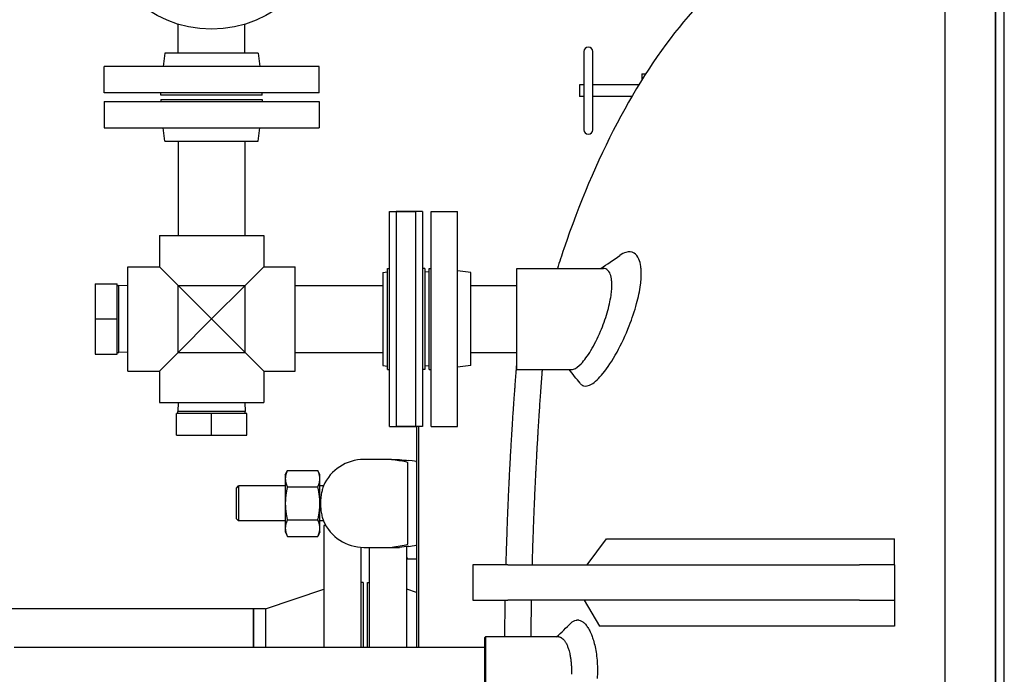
# Model space of a CAD drawing. Header units: inches. Extents: x 36 to 1719, y -84 to 1122.
# Tile 484 of 550: x 721 to 749, y 869 to 887. Entities that reach past the tile are written whole.
import ezdxf

# ---------------------------------------------------------------- set-up
doc = ezdxf.new("R2010")
doc.units = ezdxf.units.IN
doc.header["$LTSCALE"] = 48
doc.header["$MEASUREMENT"] = 0
doc.layers.add('Dimension (ANSI)', color=7, linetype='Continuous', lineweight=25)
doc.layers.add('Visible (ANSI)', color=7, linetype='Continuous', lineweight=30)
doc.styles.add('Note Text (ANSI)', font='tahoma.ttf')
doc.dimstyles.new('Architectural (ANSI)', dxfattribs={"dimscale": 48, "dimtxt": 0.125, "dimasz": 0.098425, "dimexe": 0.125, "dimexo": 0.0625, "dimgap": 0.031496, "dimtad": 0, "dimtih": 1, "dimtoh": 1, "dimdec": 4, "dimrnd": 1e-08, "dimzin": 3, "dimdsep": 46, "dimlunit": 4, "dimtxsty": 'Note Text (ANSI)', "dimcen": 0.09, "dimdle": 0.393701, "dimclrd": 256, "dimclre": 256, "dimclrt": 256, "dimadec": 0, "dimazin": 3, "dimtfac": 0.96, "dimtofl": 0, "dimtmove": 0, "dimatfit": 3, "dimfxl": 1, "dimfrac": 2, "dimtolj": 1, "dimtzin": 12, "dimlwd": -1, "dimlwe": -1, "dimarcsym": 0})

# ---------------------------------------------------------------- blocks, each defined once
blk = doc.blocks.new('*D22')
at = {"layer": 'Defpoints', "color": 0, "transparency": 16777216}
for p in [(711.014, 998.553), (618.741, 762.991), (748.918, 762.991)]:
    blk.add_point(p, dxfattribs=at)
at = {"layer": 'Dimension (ANSI)', "transparency": 16777216}
for p, q in [((708.014, 998.553), (612.741, 998.553)), ((618.741, 993.828), (618.741, 898.072)), ((618.741, 767.716), (618.741, 887.473)), ((745.918, 762.991), (612.741, 762.991))]:
    blk.add_line(p, q, dxfattribs=at)
for points in [[(617.953, 993.828), (619.528, 993.828), (618.741, 998.553)], [(617.953, 767.716), (619.528, 767.716), (618.741, 762.991)]]:
    blk.add_solid(points, dxfattribs=at)
at = {"layer": 'Dimension (ANSI)', "transparency": 16777216, "insert": (599.018, 896.56), "char_height": 6, "attachment_point": 1, "style": 'Note Text (ANSI)'}
blk.add_mtext('\\A1;19\'-7 9/16"', dxfattribs=at)

msp = doc.modelspace()

# ---------------------------------------------------------------- linework, layer by layer
at = {"layer": 'Visible (ANSI)'}
for p, q in [((748.91768, 837.2154), (748.91768, 894.9914)), ((747.23253, 847.0539), (747.23253, 890.5539)), ((747.23253, 847.0539), (747.23253, 890.5539)), ((748.66966, 890.8039), (748.66966, 846.8039)), ((748.66966, 846.8039), (748.66966, 890.8039)), ((725.40656, 886.3689), (725.40656, 887.19584)), ((727.30656, 886.3689), (727.30656, 887.19584)), ((725.02822, 886.3689), (724.98156, 885.9889)), ((727.6849, 886.3689), (725.02822, 886.3689)), ((727.6849, 886.3689), (727.73156, 885.9889)), ((736.95506, 886.42004), (736.95506, 884.18776)), ((737.2031, 884.18776), (737.2031, 886.42004)), ((729.41656, 885.9889), (723.29656, 885.9889)), ((723.29656, 885.2389), (723.29656, 885.9889)), ((729.41656, 885.2389), (729.41656, 885.9889)), ((738.6027, 885.78692), (738.7161, 885.78692)), ((738.6027, 885.78692), (738.6027, 885.60814)), ((729.41656, 885.2389), (723.29656, 885.2389)), ((724.91656, 885.1789), (724.91656, 885.2389)), ((727.79656, 885.1789), (727.79656, 885.2389)), ((736.83105, 885.47122), (736.83105, 885.13657)), ((736.95506, 885.47122), (736.83105, 885.47122)), ((738.51788, 885.47122), (737.2031, 885.47122)), ((723.29656, 884.9939), (729.41656, 884.9939)), ((723.29656, 884.9939), (723.29656, 884.2439)), ((727.79656, 885.1789), (724.91656, 885.1789)), ((724.91656, 885.0539), (727.79656, 885.0539)), ((724.91656, 885.0539), (724.91656, 884.9939)), ((727.79656, 885.0539), (727.79656, 884.9939)), ((729.41656, 884.9939), (729.41656, 884.2439)), ((736.95506, 885.13657), (736.83105, 885.13657)), ((738.3176, 885.13657), (737.2031, 885.13657)), ((723.29656, 884.2439), (729.41656, 884.2439)), ((725.02822, 883.8639), (724.98156, 884.2439)), ((727.6849, 883.8639), (727.73156, 884.2439)), ((725.02822, 883.8639), (727.6849, 883.8639)), ((725.40656, 883.8639), (725.40656, 881.1839)), ((727.30656, 883.8639), (727.30656, 881.1839)), ((731.42156, 875.7439), (731.42156, 881.8639)), ((731.42156, 881.8639), (732.17156, 881.8639)), ((731.61406, 881.8639), (731.61406, 875.7439)), ((732.36406, 881.8639), (731.61406, 881.8639)), ((732.17156, 875.7439), (732.17156, 881.8639)), ((732.36406, 881.8639), (732.36406, 875.7439)), ((732.60906, 875.7439), (732.60906, 881.8639)), ((732.60906, 881.8639), (733.35906, 881.8639)), ((733.35906, 875.7439), (733.35906, 881.8639)), ((724.87156, 881.1839), (727.84156, 881.1839)), ((724.87156, 881.1839), (724.87156, 880.2889)), ((727.84156, 881.1839), (727.84156, 880.2889)), ((723.97656, 877.3189), (723.97656, 880.2889)), ((723.97656, 880.2889), (724.87156, 880.2889)), ((725.40456, 879.7559), (724.87156, 880.2889)), ((727.84156, 880.2889), (727.30856, 879.7559)), ((727.84156, 880.2889), (728.73656, 880.2889)), ((728.73656, 877.3189), (728.73656, 880.2889)), ((731.36156, 877.3639), (731.36156, 880.2439)), ((731.36156, 880.2439), (731.42156, 880.2439)), ((732.42406, 880.2439), (732.36406, 880.2439)), ((732.42406, 880.2439), (732.42406, 877.3639)), ((732.54906, 877.3639), (732.54906, 880.2439)), ((732.54906, 880.2439), (732.60906, 880.2439)), ((733.73906, 880.13224), (733.35906, 880.1789)), ((735.04906, 877.3664), (735.04906, 880.2414)), ((735.04906, 880.2414), (737.51063, 880.2414)), ((731.23406, 880.13224), (731.36156, 880.14789)), ((731.23406, 880.13224), (731.23406, 877.47556)), ((732.54906, 880.13255), (732.42406, 880.14789)), ((733.73906, 877.47556), (733.73906, 880.13224)), ((723.04656, 879.8039), (723.66656, 879.8039)), ((723.04656, 879.8039), (723.04656, 878.8039)), ((723.66656, 878.8039), (723.66656, 879.8039)), ((723.66656, 879.76037), (723.7199, 879.76037)), ((723.7199, 877.84742), (723.7199, 879.76037)), ((723.97656, 879.75235), (723.7199, 879.76037)), ((725.40456, 877.8519), (725.40456, 879.7559)), ((726.35656, 878.8039), (725.40456, 879.7559)), ((725.40456, 879.7559), (727.30856, 879.7559)), ((727.30856, 879.7559), (726.35656, 878.8039)), ((727.30856, 877.8519), (727.30856, 879.7559)), ((728.73656, 879.7539), (731.23406, 879.7539)), ((733.73906, 879.7539), (735.04906, 879.7539)), ((733.73906, 879.7539), (735.04906, 879.7539)), ((723.04656, 878.8039), (723.66656, 878.8039)), ((723.04656, 878.8039), (723.04656, 877.8039)), ((723.66656, 877.8039), (723.66656, 878.8039)), ((725.40456, 877.8519), (726.35656, 878.8039)), ((726.35656, 878.8039), (727.30856, 877.8519)), ((723.04656, 877.8039), (723.66656, 877.8039)), ((723.66656, 877.84742), (723.7199, 877.84742)), ((723.97656, 877.85544), (723.7199, 877.84742)), ((724.87156, 877.3189), (725.40456, 877.8519)), ((725.40456, 877.8519), (727.30856, 877.8519)), ((727.30856, 877.8519), (727.84156, 877.3189)), ((728.73656, 877.8539), (731.23406, 877.8539)), ((733.73906, 877.8539), (735.04906, 877.8539)), ((733.73906, 877.8539), (735.04906, 877.8539)), ((731.23406, 877.47556), (731.36156, 877.4599)), ((731.36156, 877.3639), (731.42156, 877.3639)), ((732.42406, 877.3639), (732.36406, 877.3639)), ((732.54906, 877.47525), (732.42406, 877.4599)), ((732.54906, 877.3639), (732.60906, 877.3639)), ((733.73906, 877.47556), (733.35906, 877.4289)), ((735.04906, 877.3664), (736.60124, 877.3664)), ((723.97656, 877.3189), (724.87156, 877.3189)), ((724.87156, 877.3189), (724.87156, 876.4239)), ((727.84156, 877.3189), (728.73656, 877.3189)), ((727.84156, 877.3189), (727.84156, 876.4239)), ((724.87156, 876.4239), (727.84156, 876.4239)), ((725.40811, 876.4239), (725.40008, 876.16724)), ((727.30502, 876.4239), (727.31304, 876.16724)), ((725.35656, 875.4939), (725.35656, 876.1139)), ((726.35656, 876.1139), (725.35656, 876.1139)), ((727.31304, 876.16724), (725.40008, 876.16724)), ((725.40008, 876.1139), (725.40008, 876.16724)), ((727.35656, 876.1139), (726.35656, 876.1139)), ((726.35656, 875.4939), (726.35656, 876.1139)), ((727.31304, 876.1139), (727.31304, 876.16724)), ((727.35656, 875.4939), (727.35656, 876.1139)), ((731.42156, 875.7439), (732.17156, 875.7439)), ((732.36406, 875.7439), (731.61406, 875.7439)), ((732.18931, 875.74383), (732.18931, 869.46139)), ((732.25181, 869.46139), (732.25181, 875.74384)), ((732.60906, 875.7439), (733.35906, 875.7439)), ((725.35656, 875.4939), (726.35656, 875.4939)), ((726.35656, 875.4939), (727.35656, 875.4939)), ((730.93931, 874.8039), (730.68931, 874.8039)), ((731.47625, 874.8039), (730.93931, 874.8039)), ((731.47625, 874.8039), (731.70256, 874.8039)), ((731.93931, 874.36689), (731.93931, 874.70685)), ((728.45531, 874.3664), (728.51392, 874.49209)), ((728.45531, 874.3664), (728.45531, 874.25754)), ((728.51392, 874.49209), (729.3807, 874.49209)), ((729.43931, 874.3664), (729.3807, 874.49209)), ((729.43931, 874.25754), (729.43931, 874.3664)), ((731.93931, 872.74091), (731.93931, 874.36689)), ((727.06431, 873.9914), (727.12681, 874.0539)), ((727.12681, 874.0539), (727.12681, 873.0539)), ((728.45531, 874.0539), (727.12681, 874.0539)), ((728.45531, 874.25754), (728.45531, 873.5539)), ((728.51392, 874.02299), (729.3807, 874.02299)), ((729.43931, 873.5539), (729.43931, 874.25754)), ((729.54366, 874.0539), (729.43931, 874.0539)), ((727.06431, 873.1164), (727.06431, 873.9914)), ((728.45531, 873.5539), (728.45531, 872.85025)), ((729.43931, 872.85025), (729.43931, 873.5539)), ((727.06431, 873.1164), (727.12681, 873.0539)), ((728.45531, 873.0539), (727.12681, 873.0539)), ((728.51392, 873.0848), (729.3807, 873.0848)), ((729.54366, 873.0539), (729.43931, 873.0539)), ((729.54768, 872.9289), (729.54768, 869.4614)), ((729.60678, 872.9289), (729.54768, 872.9289)), ((728.45531, 872.85025), (728.45531, 872.7414)), ((728.45531, 872.7414), (728.51392, 872.6157)), ((728.51392, 872.6157), (729.3807, 872.6157)), ((729.43931, 872.7414), (729.3807, 872.6157)), ((729.43931, 872.7414), (729.43931, 872.85025)), ((731.93931, 872.40095), (731.93931, 872.74091)), ((731.91268, 869.4614), (731.91268, 872.326)), ((737.04161, 871.8039), (737.59611, 872.55025)), ((737.59611, 872.55025), (745.79268, 872.55025)), ((745.79268, 871.8039), (745.79268, 872.55025)), ((730.60768, 872.30657), (730.60768, 869.4614)), ((730.68931, 872.3039), (730.93931, 872.3039)), ((730.85268, 869.4614), (730.85268, 872.3039)), ((730.93931, 872.3039), (731.47625, 872.3039)), ((731.47625, 872.3039), (731.70256, 872.3039)), ((731.91268, 872.00819), (731.92864, 871.97397)), ((731.92878, 871.97367), (732.18931, 871.97367)), ((734.79268, 871.8039), (733.79268, 871.8039)), ((733.79268, 871.8039), (733.79268, 870.8039)), ((734.79268, 871.8039), (744.79268, 871.8039)), ((745.79268, 871.8039), (744.79268, 871.8039)), ((745.79268, 871.8039), (745.79268, 870.8039)), ((730.66768, 871.3039), (730.60768, 871.3039)), ((730.66768, 871.3039), (730.66768, 869.4614)), ((730.79268, 869.4614), (730.79268, 871.3039)), ((730.79268, 871.3039), (730.85268, 871.3039)), ((727.88768, 870.5539), (729.54768, 871.1139)), ((732.18931, 871.02058), (731.91268, 871.1139)), ((733.79268, 870.8039), (734.79268, 870.8039)), ((744.79268, 870.8039), (734.79268, 870.8039)), ((736.96134, 870.8039), (737.39607, 870.05755)), ((744.79268, 870.8039), (745.79268, 870.8039)), ((745.79268, 870.8039), (745.79268, 870.05755)), ((727.54768, 870.5539), (720.10459, 870.5539)), ((727.54768, 870.5539), (727.54768, 869.4614)), ((727.88768, 870.5539), (727.54768, 870.5539)), ((727.54768, 869.4614), (727.54768, 870.5539)), ((727.88768, 870.5539), (727.88768, 869.4614)), ((745.79268, 870.05755), (737.39607, 870.05755)), ((734.13295, 869.73827), (734.14857, 869.7539)), ((734.13295, 867.86952), (734.13295, 869.73827)), ((734.14857, 869.7539), (734.14857, 867.8539)), ((736.23697, 869.7539), (734.14857, 869.7539)), ((720.73656, 869.4614), (734.13295, 869.4614))]:
    msp.add_line(p, q, dxfattribs=at)
msp.add_circle((726.35656, 890.3039), 3.25, dxfattribs=at)
for centre, radius, start, end in [((737.07908, 886.42004), 0.12402, 0, 180), ((737.07908, 884.18776), 0.12402, 180, 0), ((730.68931, 873.5539), 1.25, 90, 156.421822), ((730.68931, 873.5539), 1.25, 203.578178, 270)]:
    msp.add_arc(centre, radius, start, end, dxfattribs=at)
for centre, major_axis, start_param, end_param in [((740.58931, 874.9838), (-9.65, 0), 0.40039701, 0.46748636), ((730.18931, 874.7327), (2, 0), 0, 0.46748636), ((740.58931, 872.12399), (9.65, 0), 2.67410629, 2.74119564), ((730.18931, 872.3751), (-2, 0), 2.67410629, 3.14159265)]:
    msp.add_ellipse(centre, major_axis=major_axis, ratio=0.04782887, start_param=start_param, end_param=end_param, dxfattribs=at)
for points, knots in [([(745.79268, 890.5539), (745.15371, 890.5539), (744.51513, 890.45102), (743.22154, 890.03419), (742.56931, 889.70514), (741.18203, 888.74897), (740.46089, 888.07161), (739.10263, 886.43277), (738.46821, 885.46335), (737.32546, 883.29195), (736.81723, 882.08989), (736.31884, 880.61407), (736.25827, 880.4286), (736.19917, 880.2414)], [0, 0, 0, 0, 0.15974213, 0.15974213, 0.33187701, 0.33187701, 0.5428347, 0.5428347, 0.759799, 0.759799, 0.9767633, 0.9767633, 1.00760099, 1.00760099, 1.00760099, 1.00760099]), ([(736.91046, 876.91538), (736.92095, 876.90955), (736.93181, 876.90483), (737.00867, 876.88011), (737.08593, 876.89689), (737.27131, 877.00663), (737.38121, 877.11104), (737.62697, 877.41375), (737.76326, 877.62226), (738.01921, 878.08931), (738.13869, 878.34292), (738.32545, 878.81704), (738.39767, 879.03082), (738.50466, 879.42672), (738.54214, 879.60672), (738.57234, 879.83882), (738.57835, 879.90066), (738.58435, 879.99876), (738.58569, 880.03635), (738.58632, 880.10709), (738.58571, 880.14033), (738.58215, 880.21521), (738.5785, 880.25583), (738.56182, 880.37765), (738.54293, 880.44943), (738.48273, 880.58934), (738.43634, 880.64608), (738.31386, 880.72008), (738.2343, 880.72573), (738.09202, 880.68267), (738.03367, 880.65277), (737.97372, 880.61082)], [1.19860849, 1.19860849, 1.19860849, 1.19860849, 1.49661124, 1.49661124, 3.23708203, 3.23708203, 5.268069, 5.268069, 7.59643681, 7.59643681, 9.78625851, 9.78625851, 11.49332856, 11.49332856, 12.99123813, 12.99123813, 13.56069406, 13.56069406, 13.93161843, 13.93161843, 14.28182292, 14.28182292, 14.74967784, 14.74967784, 15.76988452, 15.76988452, 17.15186226, 17.15186226, 18.8328927, 18.8328927, 19.91242408, 19.91242408, 19.91242408, 19.91242408]), ([(736.60124, 877.3664), (736.61992, 877.3664), (736.63958, 877.36975), (736.72532, 877.39733), (736.79848, 877.45086), (736.96518, 877.62515), (737.05931, 877.754), (737.24757, 878.06778), (737.341, 878.25264), (737.49725, 878.62213), (737.56189, 878.80084), (737.66419, 879.14983), (737.70221, 879.31701), (737.73362, 879.53351), (737.74001, 879.59185), (737.74642, 879.68345), (737.74788, 879.71816), (737.74868, 879.78266), (737.74814, 879.81257), (737.7448, 879.87868), (737.74134, 879.91386), (737.72603, 880.01453), (737.70924, 880.07129), (737.65787, 880.17395), (737.62003, 880.21146), (737.55509, 880.23741), (737.53341, 880.2414), (737.51063, 880.2414)], [1.70376888, 1.70376888, 1.70376888, 1.70376888, 2.15916018, 2.15916018, 3.60625333, 3.60625333, 5.27305156, 5.27305156, 6.97141022, 6.97141022, 8.40618773, 8.40618773, 9.76147143, 9.76147143, 10.28692588, 10.28692588, 10.62556737, 10.62556737, 10.94103583, 10.94103583, 11.35405032, 11.35405032, 12.21136939, 12.21136939, 13.3110614, 13.3110614, 13.81388803, 13.81388803, 13.81388803, 13.81388803]), ([(734.73857, 871.8039), (734.74059, 871.87851), (734.74268, 871.95293), (734.74484, 872.02714), (734.74583, 872.06107), (734.74683, 872.09495), (734.74785, 872.12878), (734.74806, 872.13583), (734.74827, 872.14288), (734.74849, 872.14993), (734.74877, 872.15932), (734.74906, 872.16872), (734.74934, 872.17811), (734.75199, 872.26502), (734.75473, 872.35166), (734.75757, 872.43797), (734.75782, 872.44559), (734.75807, 872.45319), (734.75832, 872.4608), (734.76239, 872.58388), (734.76664, 872.70626), (734.77106, 872.8278), (734.7737, 872.90038), (734.77641, 872.97273), (734.77918, 873.04482), (734.7795, 873.05336), (734.77983, 873.06189), (734.78016, 873.07043), (734.78367, 873.16137), (734.78728, 873.25187), (734.79098, 873.34183), (734.79134, 873.35079), (734.79171, 873.35974), (734.79208, 873.36869), (734.79339, 873.4003), (734.79471, 873.43183), (734.79603, 873.46329), (734.80269, 873.62106), (734.80963, 873.77736), (734.81681, 873.93175), (734.81726, 873.94139), (734.81771, 873.95103), (734.81816, 873.96066), (734.82005, 874.00108), (734.82195, 874.04136), (734.82387, 874.0815), (734.82615, 874.12905), (734.82845, 874.17643), (734.83077, 874.22363), (734.83126, 874.23358), (734.83175, 874.24351), (734.83224, 874.25344), (734.83936, 874.3973), (734.84667, 874.53941), (734.85414, 874.67933), (734.8561, 874.71598), (734.85807, 874.7525), (734.86004, 874.78889), (734.8606, 874.79917), (734.86116, 874.80945), (734.86173, 874.81971), (734.86617, 874.90105), (734.87068, 874.9817), (734.87522, 875.06159), (734.87581, 875.07191), (734.8764, 875.08223), (734.87699, 875.09253), (734.87925, 875.13206), (734.88152, 875.1714), (734.8838, 875.21054), (734.88464, 875.22494), (734.88548, 875.23931), (734.88633, 875.25366), (734.8919, 875.34864), (734.89754, 875.44247), (734.90321, 875.53504), (734.90424, 875.5519), (734.90528, 875.5687), (734.90632, 875.58547), (734.90695, 875.59577), (734.90759, 875.60604), (734.90823, 875.61631), (734.91208, 875.67849), (734.91596, 875.74007), (734.91985, 875.80103), (734.9206, 875.81271), (734.92134, 875.82437), (734.92209, 875.83601), (734.92274, 875.84619), (734.92339, 875.85635), (734.92405, 875.8665), (734.93389, 876.01938), (734.94381, 876.16834), (734.95371, 876.31265), (734.95382, 876.31422), (734.95393, 876.31579), (734.95403, 876.31736), (734.95459, 876.32551), (734.95515, 876.33364), (734.95571, 876.34176), (734.96028, 876.40816), (734.96485, 876.47366), (734.96941, 876.53814), (734.97007, 876.54753), (734.97074, 876.5569), (734.9714, 876.56625), (734.97701, 876.64527), (734.98259, 876.72272), (734.98813, 876.79841), (734.99097, 876.83726), (734.9938, 876.87572), (734.99662, 876.91376), (734.99727, 876.92243), (734.99791, 876.93108), (734.99855, 876.93971), (735.00176, 876.98283), (735.00496, 877.02539), (735.00813, 877.06732), (735.00876, 877.07562), (735.00939, 877.08388), (735.01001, 877.09213), (735.01379, 877.14196), (735.01754, 877.19089), (735.02125, 877.23884), (735.02434, 877.27893), (735.02742, 877.31841), (735.03047, 877.35728), (735.03105, 877.3647), (735.03163, 877.37209), (735.03221, 877.37946), (735.03524, 877.41807), (735.03825, 877.45606), (735.04122, 877.49341), (735.04178, 877.50037), (735.04233, 877.50731), (735.04288, 877.51423), (735.04496, 877.54023), (735.04702, 877.56588), (735.04906, 877.5912)], [0.766897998, 0.766897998, 0.766897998, 0.766897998, 0.770925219, 0.770925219, 0.770925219, 0.772766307, 0.772766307, 0.772766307, 0.773150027, 0.773150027, 0.773150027, 0.773661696, 0.773661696, 0.773661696, 0.778397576, 0.778397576, 0.778397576, 0.778815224, 0.778815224, 0.778815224, 0.785573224, 0.785573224, 0.785573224, 0.789609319, 0.789609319, 0.789609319, 0.79008758, 0.79008758, 0.79008758, 0.795184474, 0.795184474, 0.795184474, 0.795692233, 0.795692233, 0.795692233, 0.797484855, 0.797484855, 0.797484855, 0.806474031, 0.806474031, 0.806474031, 0.807035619, 0.807035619, 0.807035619, 0.809392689, 0.809392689, 0.809392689, 0.812184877, 0.812184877, 0.812184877, 0.81277304, 0.81277304, 0.81277304, 0.821297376, 0.821297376, 0.821297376, 0.82353027, 0.82353027, 0.82353027, 0.824161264, 0.824161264, 0.824161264, 0.82916354, 0.82916354, 0.82916354, 0.82981003, 0.82981003, 0.82981003, 0.832291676, 0.832291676, 0.832291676, 0.833204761, 0.833204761, 0.833204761, 0.83925065, 0.83925065, 0.83925065, 0.840351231, 0.840351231, 0.840351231, 0.841026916, 0.841026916, 0.841026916, 0.845121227, 0.845121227, 0.845121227, 0.845905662, 0.845905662, 0.845905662, 0.84659206, 0.84659206, 0.84659206, 0.856934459, 0.856934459, 0.856934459, 0.857046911, 0.857046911, 0.857046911, 0.857631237, 0.857631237, 0.857631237, 0.862408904, 0.862408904, 0.862408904, 0.863104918, 0.863104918, 0.863104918, 0.868987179, 0.868987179, 0.868987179, 0.872005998, 0.872005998, 0.872005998, 0.872694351, 0.872694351, 0.872694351, 0.876133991, 0.876133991, 0.876133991, 0.876814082, 0.876814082, 0.876814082, 0.880925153, 0.880925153, 0.880925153, 0.884361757, 0.884361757, 0.884361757, 0.885017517, 0.885017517, 0.885017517, 0.888451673, 0.888451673, 0.888451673, 0.889091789, 0.889091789, 0.889091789, 0.891498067, 0.891498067, 0.891498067, 0.891498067]), ([(735.48697, 871.8039), (735.49018, 871.92456), (735.49357, 872.04488), (735.49715, 872.16471), (735.4982, 872.20019), (735.49928, 872.23562), (735.50037, 872.271), (735.50059, 872.27838), (735.50082, 872.28575), (735.50105, 872.29312), (735.50135, 872.30295), (735.50166, 872.31277), (735.50197, 872.32259), (735.5048, 872.41349), (735.50775, 872.50413), (735.51079, 872.59448), (735.51105, 872.60244), (735.51132, 872.61041), (735.51159, 872.61837), (735.51596, 872.74721), (735.52052, 872.87544), (735.52528, 873.00287), (735.52811, 873.07897), (735.53102, 873.15486), (735.534, 873.23049), (735.53435, 873.23945), (735.5347, 873.24841), (735.53506, 873.25736), (735.53884, 873.35278), (735.54272, 873.44778), (735.5467, 873.54225), (735.5471, 873.55166), (735.54749, 873.56106), (735.54789, 873.57046), (735.5493, 873.60365), (735.55072, 873.63677), (735.55215, 873.66982), (735.55932, 873.83555), (735.56682, 874.00011), (735.57457, 874.16271), (735.57506, 874.17287), (735.57554, 874.18302), (735.57603, 874.19316), (735.57807, 874.23573), (735.58013, 874.27816), (735.58221, 874.32044), (735.58467, 874.37052), (735.58716, 874.42048), (735.58967, 874.47027), (735.5902, 874.48076), (735.59073, 874.49124), (735.59127, 874.50171), (735.59897, 874.65352), (735.60691, 874.80377), (735.61502, 874.95168), (735.61715, 874.99042), (735.61929, 875.02906), (735.62144, 875.06758), (735.62205, 875.07847), (735.62266, 875.08934), (735.62327, 875.10021), (735.62811, 875.18636), (735.63301, 875.27189), (735.63797, 875.35664), (735.63861, 875.36759), (735.63925, 875.37853), (735.63989, 875.38946), (735.64236, 875.4314), (735.64484, 875.47314), (735.64733, 875.51467), (735.64824, 875.52995), (735.64916, 875.5452), (735.65008, 875.56042), (735.65616, 875.66119), (735.66232, 875.76101), (735.66854, 875.8596), (735.66967, 875.87755), (735.6708, 875.89546), (735.67194, 875.91333), (735.67264, 875.92429), (735.67333, 875.93525), (735.67403, 875.94618), (735.67826, 876.01245), (735.68252, 876.07812), (735.68678, 876.14312), (735.6876, 876.15558), (735.68842, 876.16801), (735.68924, 876.18042), (735.68995, 876.19129), (735.69067, 876.20213), (735.69139, 876.21297), (735.70221, 876.37619), (735.71316, 876.5359), (735.72407, 876.69043), (735.72419, 876.69211), (735.72431, 876.69379), (735.72443, 876.69547), (735.72505, 876.7042), (735.72566, 876.71291), (735.72628, 876.72161), (735.73132, 876.79276), (735.73639, 876.86314), (735.74144, 876.93252), (735.74217, 876.94262), (735.74291, 876.95271), (735.74365, 876.96277), (735.74987, 877.04783), (735.75607, 877.13133), (735.76222, 877.21289), (735.76538, 877.25474), (735.76853, 877.29624), (735.77167, 877.33733), (735.77239, 877.3467), (735.77311, 877.35604), (735.77382, 877.36537), (735.77385, 877.36571), (735.77388, 877.36605), (735.7739, 877.3664)], [0.764707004, 0.764707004, 0.764707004, 0.764707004, 0.770925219, 0.770925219, 0.770925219, 0.772766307, 0.772766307, 0.772766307, 0.773150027, 0.773150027, 0.773150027, 0.773661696, 0.773661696, 0.773661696, 0.778397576, 0.778397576, 0.778397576, 0.778815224, 0.778815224, 0.778815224, 0.785573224, 0.785573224, 0.785573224, 0.789609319, 0.789609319, 0.789609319, 0.79008758, 0.79008758, 0.79008758, 0.795184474, 0.795184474, 0.795184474, 0.795692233, 0.795692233, 0.795692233, 0.797484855, 0.797484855, 0.797484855, 0.806474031, 0.806474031, 0.806474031, 0.807035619, 0.807035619, 0.807035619, 0.809392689, 0.809392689, 0.809392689, 0.812184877, 0.812184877, 0.812184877, 0.81277304, 0.81277304, 0.81277304, 0.821297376, 0.821297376, 0.821297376, 0.82353027, 0.82353027, 0.82353027, 0.824161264, 0.824161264, 0.824161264, 0.82916354, 0.82916354, 0.82916354, 0.82981003, 0.82981003, 0.82981003, 0.832291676, 0.832291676, 0.832291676, 0.833204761, 0.833204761, 0.833204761, 0.83925065, 0.83925065, 0.83925065, 0.840351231, 0.840351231, 0.840351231, 0.841026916, 0.841026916, 0.841026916, 0.845121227, 0.845121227, 0.845121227, 0.845905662, 0.845905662, 0.845905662, 0.84659206, 0.84659206, 0.84659206, 0.856934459, 0.856934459, 0.856934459, 0.857046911, 0.857046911, 0.857046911, 0.857631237, 0.857631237, 0.857631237, 0.862408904, 0.862408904, 0.862408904, 0.863104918, 0.863104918, 0.863104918, 0.868987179, 0.868987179, 0.868987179, 0.872005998, 0.872005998, 0.872005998, 0.872694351, 0.872694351, 0.872694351, 0.872719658, 0.872719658, 0.872719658, 0.872719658]), ([(731.93745, 874.71535), (731.93077, 874.72292), (731.90662, 874.73048), (731.78033, 874.75875), (731.60544, 874.78076), (731.47625, 874.8039)], [0.22095062, 0.22095062, 0.22095062, 0.22095062, 1.4278888, 1.4278888, 4.83429221, 4.83429221, 4.83429221, 4.83429221]), ([(729.54366, 874.0539), (729.54366, 874.0539), (729.54108, 874.0471), (729.53119, 874.01918), (729.52356, 873.99693), (729.50558, 873.93665), (729.49519, 873.89769), (729.47622, 873.80664), (729.46784, 873.75471), (729.45968, 873.67202), (729.45771, 873.64424), (729.45568, 873.59598), (729.45524, 873.57576), (729.4552, 873.53566), (729.45558, 873.51585), (729.45741, 873.46888), (729.45922, 873.44197), (729.46655, 873.36377), (729.47397, 873.3149), (729.4931, 873.21764), (729.50522, 873.17207), (729.52656, 873.10113), (729.53553, 873.07618), (729.54246, 873.05709), (729.54363, 873.05389), (729.54364, 873.05389)], [-8.06285876, -8.06285876, -8.06285876, -8.06285876, -7.69970356, -7.69970356, -7.3009728, -7.3009728, -6.86791992, -6.86791992, -6.42313067, -6.42313067, -6.20646758, -6.20646758, -6.05214122, -6.05214122, -5.9009195, -5.9009195, -5.6915643, -5.6915643, -5.27828854, -5.27828854, -4.78026163, -4.78026163, -4.28262045, -4.28262045, -4.03199162, -4.03199162, -4.03199162, -4.03199162]), ([(731.47625, 872.3039), (731.4979, 872.30778), (731.52091, 872.31164), (731.62244, 872.32804), (731.70695, 872.34016), (731.85987, 872.36561), (731.92572, 872.37916), (731.93745, 872.39244)], [17.24883005, 17.24883005, 17.24883005, 17.24883005, 17.85490991, 17.85490991, 19.83059007, 19.83059007, 22.11128903, 22.11128903, 22.11128903, 22.11128903]), ([(734.70206, 869.7539), (734.70325, 869.89294), (734.7047, 870.03176), (734.70641, 870.17024), (734.70658, 870.18457), (734.70676, 870.1989), (734.70694, 870.21322), (734.70698, 870.21638), (734.70702, 870.21954), (734.70707, 870.2227), (734.70841, 870.32794), (734.7099, 870.43308), (734.71154, 870.53803), (734.71161, 870.54188), (734.71167, 870.54574), (734.71173, 870.54959), (734.71306, 870.63451), (734.71449, 870.7193), (734.71602, 870.8039)], [0.730645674, 0.730645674, 0.730645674, 0.730645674, 0.737933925, 0.737933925, 0.737933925, 0.7386879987, 0.7386879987, 0.7386879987, 0.7388544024, 0.7388544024, 0.7388544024, 0.7443948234, 0.7443948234, 0.7443948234, 0.7445983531, 0.7445983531, 0.7445983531, 0.7490821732, 0.7490821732, 0.7490821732, 0.7490821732]), ([(735.45109, 869.7539), (735.45242, 869.91185), (735.45408, 870.06959), (735.45606, 870.22698), (735.45625, 870.24192), (735.45644, 870.25685), (735.45664, 870.27178), (735.45668, 870.27508), (735.45672, 870.27837), (735.45676, 870.28167), (735.4582, 870.39136), (735.45979, 870.50096), (735.46154, 870.61036), (735.46161, 870.61438), (735.46167, 870.61839), (735.46174, 870.62241), (735.46271, 870.68297), (735.46374, 870.74348), (735.46481, 870.8039)], [0.7299867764, 0.7299867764, 0.7299867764, 0.7299867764, 0.737933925, 0.737933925, 0.737933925, 0.7386879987, 0.7386879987, 0.7386879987, 0.7388544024, 0.7388544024, 0.7388544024, 0.7443948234, 0.7443948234, 0.7443948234, 0.7445983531, 0.7445983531, 0.7445983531, 0.7476659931, 0.7476659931, 0.7476659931, 0.7476659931]), ([(736.58373, 870.1473), (736.58435, 870.14793), (736.58498, 870.14854), (736.58561, 870.14916), (736.60916, 870.17221), (736.63356, 870.19095), (736.65832, 870.20499), (736.68277, 870.21884), (736.70792, 870.22828), (736.7331, 870.23302), (736.74273, 870.23484), (736.75246, 870.23599), (736.76224, 870.23646), (736.76863, 870.23677), (736.77505, 870.23678), (736.78147, 870.2365), (736.79068, 870.23609), (736.7999, 870.23508), (736.80909, 870.23347), (736.83425, 870.22907), (736.85989, 870.22), (736.88509, 870.20641), (736.91009, 870.19294), (736.93545, 870.17457), (736.96003, 870.15193), (736.98451, 870.12938), (737.00925, 870.10162), (737.03293, 870.06978), (737.05651, 870.03809), (737.08008, 870.00093), (737.10228, 869.96007), (737.12442, 869.91931), (737.14632, 869.87276), (737.16653, 869.82293), (737.18211, 869.78449), (737.1973, 869.74264), (737.2115, 869.69859), (737.21561, 869.6858), (737.21964, 869.67285), (737.22358, 869.65977), (737.24105, 869.60162), (737.25741, 869.53784), (737.2715, 869.472), (737.28561, 869.40604), (737.29807, 869.33507), (737.30804, 869.26277), (737.31801, 869.1904), (737.32582, 869.11438), (737.33101, 869.03768), (737.33617, 868.96129), (737.33885, 868.88257), (737.33886, 868.80441), (737.33886, 868.80424), (737.33886, 868.80407), (737.33886, 868.8039)], [0.67935731, 0.67935731, 0.67935731, 0.67935731, 0.6799927, 0.6799927, 0.6799927, 0.703820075, 0.703820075, 0.703820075, 0.727333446, 0.727333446, 0.727333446, 0.736326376, 0.736326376, 0.736326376, 0.742204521, 0.742204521, 0.742204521, 0.750636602, 0.750636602, 0.750636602, 0.773714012, 0.773714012, 0.773714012, 0.796600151, 0.796600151, 0.796600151, 0.819392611, 0.819392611, 0.819392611, 0.842078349, 0.842078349, 0.842078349, 0.864710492, 0.864710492, 0.864710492, 0.882170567, 0.882170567, 0.882170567, 0.887237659, 0.887237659, 0.887237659, 0.90976188, 0.90976188, 0.90976188, 0.93232734, 0.93232734, 0.93232734, 0.954914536, 0.954914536, 0.954914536, 0.977405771, 0.977405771, 0.977405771, 0.977455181, 0.977455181, 0.977455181, 0.977455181]), ([(736.23697, 869.75389), (736.25021, 869.75388), (736.26352, 869.75189), (736.27655, 869.74801), (736.28324, 869.74602), (736.28995, 869.74351), (736.29662, 869.74051), (736.30099, 869.73854), (736.30534, 869.73636), (736.30966, 869.73397), (736.31586, 869.73055), (736.32201, 869.72671), (736.32806, 869.72248), (736.34464, 869.71091), (736.36126, 869.69585), (736.37691, 869.67838), (736.39242, 869.66104), (736.40788, 869.6403), (736.42222, 869.61769), (736.4365, 869.59516), (736.45057, 869.56935), (736.46336, 869.54238), (736.47608, 869.51554), (736.48851, 869.4855), (736.49959, 869.45494), (736.51064, 869.42445), (736.52123, 869.39105), (736.53047, 869.35774), (736.5376, 869.33205), (736.5444, 869.30474), (736.55049, 869.27741), (736.55226, 869.26947), (736.55397, 869.26154), (736.55562, 869.25365), (736.56292, 869.21858), (736.56959, 869.18106), (736.57503, 869.14461), (736.58048, 869.1081), (736.58516, 869.06974), (736.58876, 869.03238), (736.59237, 868.99499), (736.59512, 868.95667), (736.59692, 868.91851), (736.59872, 868.88052), (736.59963, 868.84204), (736.59963, 868.8039)], [0.70979813, 0.70979813, 0.70979813, 0.70979813, 0.727333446, 0.727333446, 0.727333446, 0.736326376, 0.736326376, 0.736326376, 0.742204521, 0.742204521, 0.742204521, 0.750636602, 0.750636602, 0.750636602, 0.773714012, 0.773714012, 0.773714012, 0.796600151, 0.796600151, 0.796600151, 0.819392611, 0.819392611, 0.819392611, 0.842078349, 0.842078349, 0.842078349, 0.864710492, 0.864710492, 0.864710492, 0.882170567, 0.882170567, 0.882170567, 0.887237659, 0.887237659, 0.887237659, 0.90976188, 0.90976188, 0.90976188, 0.93232734, 0.93232734, 0.93232734, 0.954914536, 0.954914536, 0.954914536, 0.977405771, 0.977405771, 0.977405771, 0.977405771]), ([(736.59963, 868.8039), (736.59963, 868.80381), (736.59963, 868.80373), (736.59963, 868.80365), (736.59962, 868.76541), (736.59872, 868.72717), (736.59692, 868.68926)], [0.9774057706, 0.9774057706, 0.9774057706, 0.9774057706, 0.9774551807, 0.9774551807, 0.9774551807, 1, 1, 1, 1])]:
    msp.add_open_spline(points, degree=3, knots=knots, dxfattribs=at)
for points in [[(737.43254, 880.2414), (737.61446, 880.36155), (737.79465, 880.48552), (737.9737, 880.61082)], [(736.84425, 876.9734), (736.74048, 877.1051), (736.63658, 877.23616), (736.53251, 877.3664)], [(736.84425, 876.9734), (736.86416, 876.94813), (736.88629, 876.92881), (736.91046, 876.91538)], [(731.93931, 874.70685), (731.93931, 874.71106), (731.93873, 874.7139), (731.93745, 874.71535)], [(731.93745, 872.39244), (731.93873, 872.39389), (731.93931, 872.39672), (731.93931, 872.40095)], [(736.17734, 869.7539), (736.31394, 869.88232), (736.44927, 870.01414), (736.58373, 870.1473)], [(737.33886, 868.8039), (737.33886, 868.72556), (737.33618, 868.6466), (737.33101, 868.57008)]]:
    msp.add_open_spline(points, degree=3, dxfattribs=at)
for points, weights in [([(728.51392, 874.49209), (728.45531, 874.3664), (728.45531, 874.25754)], [1, 1.0379548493, 1]), ([(729.43931, 874.25754), (729.43931, 874.3664), (729.3807, 874.49209)], [1, 1.0379548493, 1]), ([(728.45531, 874.25754), (728.45531, 874.14869), (728.51392, 874.02299)], [1, 1.0379548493, 1]), ([(728.51392, 874.02299), (728.45531, 873.77161), (728.45531, 873.5539)], [1, 1.0379548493, 1]), ([(729.3807, 874.02299), (729.43931, 874.14869), (729.43931, 874.25754)], [1, 1.0379548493, 1]), ([(729.43931, 873.5539), (729.43931, 873.77161), (729.3807, 874.02299)], [1, 1.0379548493, 1]), ([(728.45531, 873.5539), (728.45531, 873.33619), (728.51392, 873.0848)], [1, 1.0379548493, 1]), ([(729.3807, 873.0848), (729.43931, 873.33619), (729.43931, 873.5539)], [1, 1.0379548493, 1]), ([(728.51392, 873.0848), (728.45531, 872.95911), (728.45531, 872.85025)], [1, 1.0379548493, 1]), ([(729.43931, 872.85025), (729.43931, 872.95911), (729.3807, 873.0848)], [1, 1.0379548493, 1]), ([(728.45531, 872.85025), (728.45531, 872.7414), (728.51392, 872.6157)], [1, 1.0379548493, 1]), ([(729.3807, 872.6157), (729.43931, 872.7414), (729.43931, 872.85025)], [1, 1.0379548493, 1]), ([(731.91268, 872.01083), (731.91994, 871.99264), (731.92878, 871.97367)], [1.01046854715, 1.00627008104, 1]), ([(731.92878, 871.97367), (731.92871, 871.97382), (731.92864, 871.97397)], [1, 1.00004981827, 1.00009950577])]:
    msp.add_rational_spline(points, weights, degree=2, dxfattribs=at)

# ---------------------------------------------------------------- dimensions: what is measured, and where the dimension line sits
at = {"layer": 'Dimension (ANSI)'}
dim = msp.add_linear_dim(base=(618.7408, 762.9914), p1=(711.01418, 998.5529), p2=(748.91768, 762.9914), angle=270, dimstyle='Architectural (ANSI)', override={"dimgap": 0.031496, "dimdec": 4, "dimlfac": 1, "dimtol": 0, "dimlim": 0, "dimtp": 0, "dimtm": 0, "dimtdec": 2, "dimatfit": 1}, dxfattribs=at)
dim.commit()
dim.dimension.update_dxf_attribs({"geometry": '*D22', "text_midpoint": (618.7408, 892.77215), "dimtype": 160})

doc.saveas('drawing.dxf')
